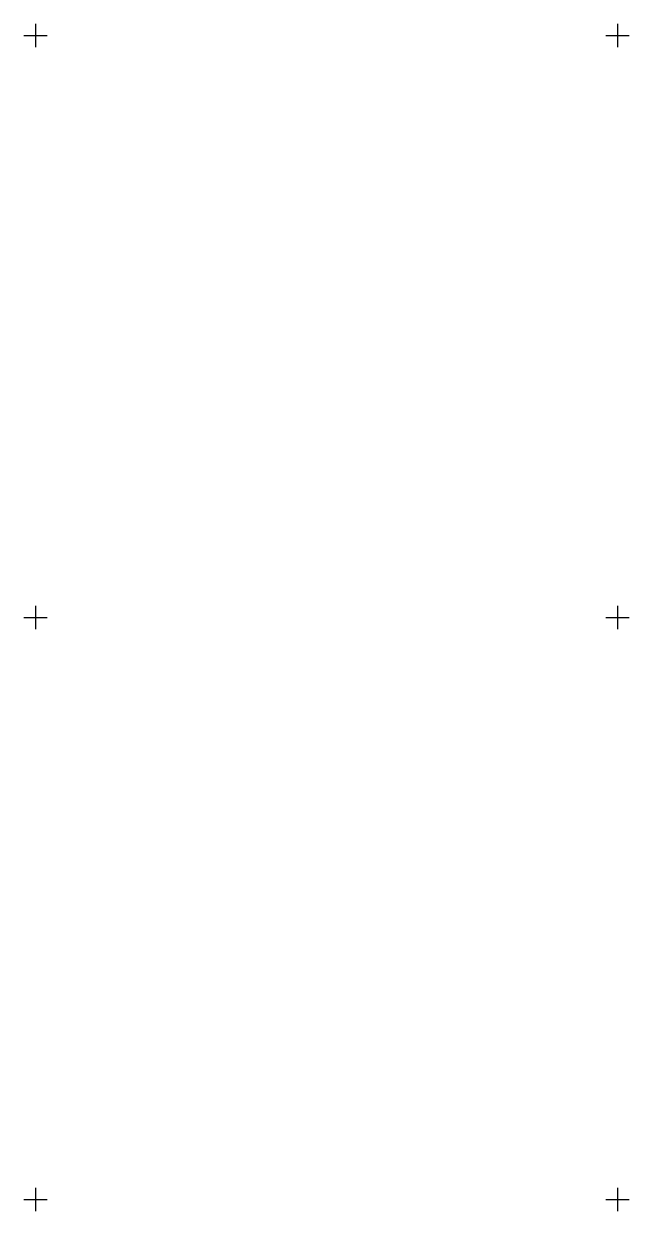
# Model space of a CAD drawing. Extents: x -703403 to -701924, y -1022520 to -1021856.
# Drawn here: x -702500.5 to -702474.5, y -1022475.5 to -1022424.5 of the extents above; entities that cross this region are included whole.
import ezdxf

# ---------------------------------------------------------------- set-up
doc = ezdxf.new("R2010")
doc.units = 0
doc.layers.add('Z_hektometricka_sit', color=7, linetype='Continuous')

msp = doc.modelspace()

# ---------------------------------------------------------------- linework, layer by layer
at = {"layer": 'Z_hektometricka_sit'}
for p, q in [((-702500, -1022424.5), (-702500, -1022425.5)), ((-702475, -1022424.5), (-702475, -1022425.5)), ((-702500.5, -1022425), (-702499.5, -1022425)), ((-702475.5, -1022425), (-702474.5, -1022425)), ((-702500, -1022449.5), (-702500, -1022450.5)), ((-702475, -1022449.5), (-702475, -1022450.5)), ((-702500.5, -1022450), (-702499.5, -1022450)), ((-702475.5, -1022450), (-702474.5, -1022450)), ((-702500, -1022474.5), (-702500, -1022475.5)), ((-702475, -1022474.5), (-702475, -1022475.5)), ((-702500.5, -1022475), (-702499.5, -1022475)), ((-702475.5, -1022475), (-702474.5, -1022475))]:
    msp.add_line(p, q, dxfattribs=at)

doc.saveas('drawing.dxf')
